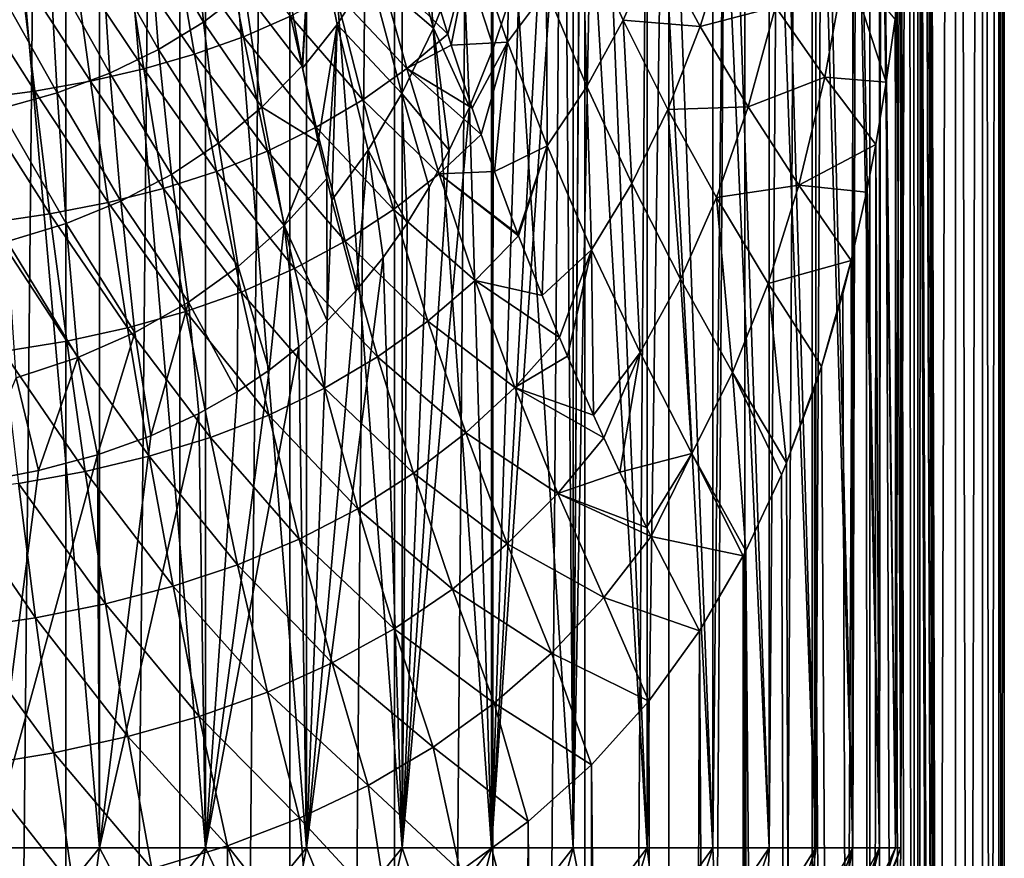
# Model space of a CAD drawing. Header units: metres. Extents: x -24 to 24, y -69 to 184.
# Tile 316 of 656: x 7 to 24, y 69 to 84. Entities that reach past the tile are written whole.
import ezdxf

# ---------------------------------------------------------------- set-up
doc = ezdxf.new("R2010")
doc.units = ezdxf.units.M
for name, color, linetype in [('367', 7, 'CONTINUOUS'), ('369', 7, 'CONTINUOUS'), ('403', 7, 'CONTINUOUS'), ('404', 7, 'CONTINUOUS'), ('454', 7, 'CONTINUOUS'), ('455', 7, 'CONTINUOUS'), ('558', 3, 'CONTINUOUS'), ('567', 3, 'CONTINUOUS'), ('573', 2, 'CONTINUOUS'), ('577', 2, 'CONTINUOUS')]:
    doc.layers.add(name, color=color, linetype=linetype)

msp = doc.modelspace()

# ---------------------------------------------------------------- linework, layer by layer
at = {"layer": '367'}
for points in [[(7.493662, 145.2, -23.063121), (5.396133, -68.3, -23.642002), (5.396133, 145.2, -23.642002)], [(7.493662, -68.3, -23.063121), (5.396133, -68.3, -23.642002), (7.493662, 145.2, -23.063121)], [(9.530857, 145.2, -22.298548), (7.493662, -68.3, -23.063121), (7.493662, 145.2, -23.063121)], [(9.530857, -68.3, -22.298548), (7.493662, -68.3, -23.063121), (9.530857, 145.2, -22.298548)], [(11.491315, 145.2, -21.354442), (9.530857, -68.3, -22.298548), (9.530857, 145.2, -22.298548)], [(11.491315, -68.3, -21.354442), (9.530857, -68.3, -22.298548), (11.491315, 145.2, -21.354442)], [(13.359252, 145.2, -20.238401), (11.491315, -68.3, -21.354442), (11.491315, 145.2, -21.354442)], [(13.359252, -68.3, -20.238401), (11.491315, -68.3, -21.354442), (13.359252, 145.2, -20.238401)], [(15.119628, 145.2, -18.959413), (13.359252, -68.3, -20.238401), (13.359252, 145.2, -20.238401)], [(15.119628, -68.3, -18.959413), (13.359252, -68.3, -20.238401), (15.119628, 145.2, -18.959413)], [(16.758269, 145.2, -17.527775), (15.119628, -68.3, -18.959413), (15.119628, 145.2, -18.959413)], [(16.758269, -68.3, -17.527775), (15.119628, -68.3, -18.959413), (16.758269, 145.2, -17.527775)], [(18.261983, 145.2, -15.955014), (16.758269, -68.3, -17.527775), (16.758269, 145.2, -17.527775)], [(18.261983, -68.3, -15.955014), (16.758269, -68.3, -17.527775), (18.261983, 145.2, -15.955014)], [(19.618662, 145.2, -14.253792), (18.261983, -68.3, -15.955014), (18.261983, 145.2, -15.955014)], [(19.618662, -68.3, -14.253792), (18.261983, -68.3, -15.955014), (19.618662, 145.2, -14.253792)], [(20.817383, 145.2, -12.437807), (19.618662, -68.3, -14.253792), (19.618662, 145.2, -14.253792)], [(20.817383, -68.3, -12.437807), (19.618662, -68.3, -14.253792), (20.817383, 145.2, -12.437807)], [(21.848495, 145.2, -10.521681), (20.817383, -68.3, -12.437807), (20.817383, 145.2, -12.437807)], [(21.848495, -68.3, -10.521681), (20.817383, -68.3, -12.437807), (21.848495, 145.2, -10.521681)], [(22.703696, 145.2, -8.520839), (21.848495, -68.3, -10.521681), (21.848495, 145.2, -10.521681)], [(22.703696, -68.3, -8.520839), (21.848495, -68.3, -10.521681), (22.703696, 145.2, -8.520839)], [(23.376099, 145.2, -6.451394), (22.703696, -68.3, -8.520839), (22.703696, 145.2, -8.520839)], [(23.376099, -68.3, -6.451393), (22.703696, -68.3, -8.520839), (23.376099, 145.2, -6.451394)], [(23.860293, 145.2, -4.330005), (23.376099, -68.3, -6.451393), (23.376099, 145.2, -6.451394)], [(23.860293, -68.3, -4.330005), (23.376099, -68.3, -6.451393), (23.860293, 145.2, -4.330005)], [(24.152377, 145.2, -2.173753), (23.860293, -68.3, -4.330005), (23.860293, 145.2, -4.330005)], [(24.152377, -68.3, -2.173753), (23.860293, -68.3, -4.330005), (24.152377, 145.2, -2.173753)], [(24.25, 145.2), (24.152377, -68.3, -2.173753), (24.152377, 145.2, -2.173753)], [(24.25, -68.3), (24.152377, -68.3, -2.173753), (24.25, 145.2)]]:
    msp.add_3dface(points, dxfattribs=at)
at = {"layer": '369'}
for points in [[(23.376099, -68.3, 6.451394), (23.376099, 145.2, 6.451394), (22.88287, 113.273149, 8.027252)], [(23.376099, 145.2, 6.451394), (23.860293, -68.3, 4.330005), (23.860293, 145.2, 4.330005)], [(23.376099, -68.3, 6.451394), (23.860293, -68.3, 4.330005), (23.376099, 145.2, 6.451394)], [(23.860293, 145.2, 4.330005), (24.152377, -68.3, 2.173753), (24.152377, 145.2, 2.173753)], [(23.860293, -68.3, 4.330005), (24.152377, -68.3, 2.173753), (23.860293, 145.2, 4.330005)], [(24.152377, -68.3, 2.173753), (24.25, -68.3), (24.152377, 145.2, 2.173753)], [(24.25, -68.3), (24.25, 145.2), (24.152377, 145.2, 2.173753)], [(23.376099, -68.3, 6.451394), (22.88287, 113.273149, 8.027252), (22.88287, 106.484945, 8.027252)], [(22.88287, 99.696742, 8.027252), (23.376099, -68.3, 6.451394), (22.88287, 106.484945, 8.027252)], [(22.882864, 96.696752, 8.02727), (23.376099, -68.3, 6.451394), (22.88287, 99.696742, 8.027252)], [(22.88287, 93.696747, 8.027252), (23.376099, -68.3, 6.451394), (22.882864, 96.696752, 8.02727)], [(22.856185, 91.425076, 8.10292), (23.376099, -68.3, 6.451394), (22.88287, 93.696747, 8.027252)], [(22.849166, 91.14943, 8.122692), (23.376099, -68.3, 6.451394), (22.856185, 91.425076, 8.10292)], [(22.77413, 89.19575, 8.330756), (23.376099, -68.3, 6.451394), (22.849166, 91.14943, 8.122692)], [(22.74505, 88.653484, 8.409827), (23.376099, -68.3, 6.451394), (22.77413, 89.19575, 8.330756)], [(22.631783, 86.992527, 8.710045), (22.703696, -68.3, 8.520839), (22.74505, 88.653484, 8.409827)], [(22.703696, -68.3, 8.520839), (23.376099, -68.3, 6.451394), (22.74505, 88.653484, 8.409827)], [(22.565049, 86.211646, 8.881502), (22.703696, -68.3, 8.520839), (22.631783, 86.992527, 8.710045)], [(22.422019, 84.816178, 9.236642), (22.703696, -68.3, 8.520839), (22.565049, 86.211646, 8.881502)], [(22.302488, 83.843914, 9.521635), (22.703696, -68.3, 8.520839), (22.422019, 84.816178, 9.236642)], [(22.141036, 82.718582, 9.891259), (22.703696, -68.3, 8.520839), (22.302488, 83.843914, 9.521635)], [(21.953582, 81.605394, 10.300618), (22.703696, -68.3, 8.520839), (22.141036, 82.718582, 9.891259)], [(21.788843, 80.753692, 10.644662), (21.848495, -68.3, 10.521681), (21.953582, 81.605394, 10.300618)], [(21.848495, -68.3, 10.521681), (22.703696, -68.3, 8.520839), (21.953582, 81.605394, 10.300618)], [(21.515496, 79.533352, 11.186865), (21.848495, -68.3, 10.521681), (21.788843, 80.753692, 10.644662)], [(21.363948, 78.937674, 11.473631), (21.848495, -68.3, 10.521681), (21.515496, 79.533352, 11.186865)], [(20.986016, 77.641033, 12.151117), (21.848495, -68.3, 10.521681), (21.363948, 78.937674, 11.473631)], [(20.861252, 77.261043, 12.364088), (21.848495, -68.3, 10.521681), (20.986016, 77.641033, 12.151117)], [(20.361567, 75.919653, 13.170767), (20.817383, -68.3, 12.437807), (20.861252, 77.261043, 12.364088)], [(20.817383, -68.3, 12.437807), (21.848495, -68.3, 10.521681), (20.861252, 77.261043, 12.364088)], [(20.272249, 75.705287, 13.307834), (20.817383, -68.3, 12.437807), (20.361567, 75.919653, 13.170767)], [(19.63657, 74.349015, 14.229111), (20.817383, -68.3, 12.437807), (20.272249, 75.705287, 13.307834)], [(18.809153, 72.919451, 15.306151), (19.618662, -68.3, 14.253792), (19.589558, 74.258796, 14.293765)], [(19.589558, 74.258796, 14.293765), (19.618662, -68.3, 14.253792), (19.63657, 74.349015, 14.229111)], [(19.618662, -68.3, 14.253792), (20.817383, -68.3, 12.437807), (19.63657, 74.349015, 14.229111)], [(17.899708, 71.664852, 16.360408), (18.261983, -68.3, 15.955014), (18.809153, 72.919451, 15.306151)], [(18.261983, -68.3, 15.955014), (19.618662, -68.3, 14.253792), (18.809153, 72.919451, 15.306151)], [(16.877375, 70.528136, 17.413119), (18.261983, -68.3, 15.955014), (17.899708, 71.664852, 16.360408)], [(15.75032, 69.513851, 18.438815), (16.758269, -68.3, 17.527775), (16.877375, 70.528136, 17.413119)], [(16.758269, -68.3, 17.527775), (18.261983, -68.3, 15.955014), (16.877375, 70.528136, 17.413119)], [(14.535493, 68.627185, 19.410872), (15.119628, -68.3, 18.959413), (15.75032, 69.513851, 18.438815)], [(15.119628, -68.3, 18.959413), (16.758269, -68.3, 17.527775), (15.75032, 69.513851, 18.438815)]]:
    msp.add_3dface(points, dxfattribs=at)
at = {"layer": '403'}
for points in [[(15.378658, 83.433511, 23.300686), (15.438429, 86.074308, 25.258252), (14.750777, 85.257717, 25.56046)], [(16.075165, 84.367415, 22.9055), (15.438429, 86.074308, 25.258252), (15.378658, 83.433511, 23.300686)], [(16.795638, 82.640592, 20.664835), (16.720384, 85.427288, 22.520397), (16.075165, 84.367415, 22.9055)], [(17.44169, 83.829945, 20.177323), (16.720384, 85.427288, 22.520397), (16.795638, 82.640592, 20.664835)], [(17.44169, 83.829945, 20.177323), (18.031157, 85.168778, 19.714223), (16.720384, 85.427288, 22.520397)], [(18.821676, 83.713345, 17.376179), (19.330502, 85.353927, 16.853394), (18.031157, 85.168778, 19.714223)], [(20.166943, 84.065022, 14.525615), (19.330502, 85.353927, 16.853394), (18.821676, 83.713345, 17.376179)], [(14.313457, 83.578828, 24.755358), (14.750777, 85.257717, 25.56046), (14.028135, 84.504361, 25.811195)], [(14.375782, 83.382952, 24.53741), (14.750777, 85.257717, 25.56046), (14.313457, 83.578828, 24.755358)], [(15.378658, 83.433511, 23.300686), (14.750777, 85.257717, 25.56046), (14.375782, 83.382952, 24.53741)], [(18.821676, 83.713345, 17.376179), (18.031157, 85.168778, 19.714223), (17.44169, 83.829945, 20.177323)], [(21.048119, 82.811219, 12.332535), (21.425163, 84.902415, 11.674426), (20.166943, 84.065022, 14.525615)], [(22.141036, 82.718582, 9.891259), (21.425163, 84.902415, 11.674426), (21.048119, 82.811219, 12.332535)], [(22.141036, 82.718582, 9.891259), (22.302488, 83.843914, 9.521635), (21.425163, 84.902415, 11.674426)], [(16.089549, 81.583422, 21.167978), (16.075165, 84.367415, 22.9055), (15.378658, 83.433511, 23.300686)], [(16.795638, 82.640592, 20.664835), (16.075165, 84.367415, 22.9055), (16.089549, 81.583422, 21.167978)], [(19.678451, 82.278365, 15.158408), (20.166943, 84.065022, 14.525615), (18.821676, 83.713345, 17.376179)], [(21.048119, 82.811219, 12.332535), (20.166943, 84.065022, 14.525615), (19.678451, 82.278365, 15.158408)], [(17.596676, 80.913005, 18.551384), (17.44169, 83.829945, 20.177323), (16.795638, 82.640592, 20.664835)], [(18.242127, 82.23519, 17.94752), (17.44169, 83.829945, 20.177323), (17.596676, 80.913005, 18.551384)], [(18.242127, 82.23519, 17.94752), (18.821676, 83.713345, 17.376179), (17.44169, 83.829945, 20.177323)], [(19.678451, 82.278365, 15.158408), (18.821676, 83.713345, 17.376179), (18.242127, 82.23519, 17.94752)], [(14.748685, 82.253656, 23.316441), (15.378658, 83.433511, 23.300686), (14.375782, 83.382952, 24.53741)], [(14.910233, 81.785462, 22.827375), (15.378658, 83.433511, 23.300686), (14.748685, 82.253656, 23.316441)], [(15.144975, 81.125775, 22.154643), (15.378658, 83.433511, 23.300686), (14.910233, 81.785462, 22.827375)], [(16.089549, 81.583422, 21.167978), (15.378658, 83.433511, 23.300686), (15.144975, 81.125775, 22.154643)], [(20.582789, 80.87977, 13.08692), (21.048119, 82.811219, 12.332535), (19.678451, 82.278365, 15.158408)], [(21.953582, 81.605394, 10.300618), (21.048119, 82.811219, 12.332535), (20.582789, 80.87977, 13.08692)], [(21.953582, 81.605394, 10.300618), (22.141036, 82.718582, 9.891259), (21.048119, 82.811219, 12.332535)], [(16.881548, 79.728783, 19.176705), (16.795638, 82.640592, 20.664835), (16.089549, 81.583422, 21.167978)], [(17.596676, 80.913005, 18.551384), (16.795638, 82.640592, 20.664835), (16.881548, 79.728783, 19.176705)], [(18.469418, 79.203856, 16.583484), (18.242127, 82.23519, 17.94752), (17.596676, 80.913005, 18.551384)], [(19.111645, 80.660098, 15.850605), (19.678451, 82.278365, 15.158408), (18.242127, 82.23519, 17.94752)], [(19.111645, 80.660098, 15.850605), (18.242127, 82.23519, 17.94752), (18.469418, 79.203856, 16.583484)], [(20.582789, 80.87977, 13.08692), (19.678451, 82.278365, 15.158408), (19.111645, 80.660098, 15.850605)], [(15.562178, 80.008252, 21.057332), (16.089549, 81.583422, 21.167978), (15.144975, 81.125775, 22.154643)], [(15.574641, 79.975869, 21.026311), (16.089549, 81.583422, 21.167978), (15.562178, 80.008252, 21.057332)], [(15.997889, 78.907509, 20.026985), (16.089549, 81.583422, 21.167978), (15.574641, 79.975869, 21.026311)], [(16.881548, 79.728783, 19.176705), (16.089549, 81.583422, 21.167978), (15.997889, 78.907509, 20.026985)], [(21.788843, 80.753692, 10.644662), (21.953582, 81.605394, 10.300618), (20.582789, 80.87977, 13.08692)], [(17.747208, 77.890794, 17.343656), (17.596676, 80.913005, 18.551384), (16.881548, 79.728783, 19.176705)], [(18.469418, 79.203856, 16.583484), (17.596676, 80.913005, 18.551384), (17.747208, 77.890794, 17.343656)], [(20.032339, 79.122481, 13.911023), (20.582789, 80.87977, 13.08692), (19.111645, 80.660098, 15.850605)], [(21.515496, 79.533352, 11.186865), (20.582789, 80.87977, 13.08692), (20.032339, 79.122481, 13.911023)], [(21.515496, 79.533352, 11.186865), (21.788843, 80.753692, 10.644662), (20.582789, 80.87977, 13.08692)], [(19.397225, 77.532747, 14.783482), (19.111645, 80.660098, 15.850605), (18.469418, 79.203856, 16.583484)], [(20.032339, 79.122481, 13.911023), (19.111645, 80.660098, 15.850605), (19.397225, 77.532747, 14.783482)], [(16.307026, 78.162556, 19.357618), (16.881548, 79.728783, 19.176705), (15.997889, 78.907509, 20.026985)], [(16.449496, 77.828322, 19.064606), (16.881548, 79.728783, 19.176705), (16.307026, 78.162556, 19.357618)], [(16.91357, 76.775362, 18.171303), (16.881548, 79.728783, 19.176705), (16.449496, 77.828322, 19.064606)], [(17.747208, 77.890794, 17.343656), (16.881548, 79.728783, 19.176705), (16.91357, 76.775362, 18.171303)], [(20.986016, 77.641033, 12.151117), (21.515496, 79.533352, 11.186865), (20.032339, 79.122481, 13.911023)], [(20.986016, 77.641033, 12.151117), (21.363948, 78.937674, 11.473631), (21.515496, 79.533352, 11.186865)], [(18.671508, 76.090731, 15.688697), (18.469418, 79.203856, 16.583484), (17.747208, 77.890794, 17.343656)], [(19.397225, 77.532747, 14.783482), (18.469418, 79.203856, 16.583484), (18.671508, 76.090731, 15.688697)], [(20.361567, 75.919653, 13.170767), (20.032339, 79.122481, 13.911023), (19.397225, 77.532747, 14.783482)], [(20.361567, 75.919653, 13.170767), (20.986016, 77.641033, 12.151117), (20.032339, 79.122481, 13.911023)], [(17.099469, 76.367589, 17.83765), (17.747208, 77.890794, 17.343656), (16.91357, 76.775362, 18.171303)], [(17.386169, 75.752898, 17.347907), (17.747208, 77.890794, 17.343656), (17.099469, 76.367589, 17.83765)], [(18.671508, 76.090731, 15.688697), (17.747208, 77.890794, 17.343656), (17.386169, 75.752898, 17.347907)], [(20.361567, 75.919653, 13.170767), (20.861252, 77.261043, 12.364088), (20.986016, 77.641033, 12.151117)], [(19.63657, 74.349015, 14.229111), (19.397225, 77.532747, 14.783482), (18.671508, 76.090731, 15.688697)], [(20.272249, 75.705287, 13.307834), (20.361567, 75.919653, 13.170767), (19.397225, 77.532747, 14.783482)], [(19.63657, 74.349015, 14.229111), (20.272249, 75.705287, 13.307834), (19.397225, 77.532747, 14.783482)], [(17.862803, 74.765754, 16.595461), (18.671508, 76.090731, 15.688697), (17.386169, 75.752898, 17.347907)], [(17.941926, 74.605794, 16.477573), (18.671508, 76.090731, 15.688697), (17.862803, 74.765754, 16.595461)], [(19.589558, 74.258796, 14.293765), (18.671508, 76.090731, 15.688697), (17.941926, 74.605794, 16.477573)], [(19.589558, 74.258796, 14.293765), (19.63657, 74.349015, 14.229111), (18.671508, 76.090731, 15.688697)], [(18.809153, 72.919451, 15.306151), (19.589558, 74.258796, 14.293765), (17.941926, 74.605794, 16.477573)]]:
    msp.add_3dface(points, dxfattribs=at)
at = {"layer": '404'}
for points in [[(10.285172, 85.492199, 29.695069), (9.441836, 85.224453, 29.871903), (10.664612, 83.531809, 27.803242)], [(11.503205, 83.898757, 27.556849), (10.285172, 85.492199, 29.695069), (10.664612, 83.531809, 27.803242)], [(9.441836, 85.224453, 29.871903), (8.564211, 84.999036, 30.039695), (9.79207, 83.2195, 28.038132)], [(10.664612, 83.531809, 27.803242), (9.441836, 85.224453, 29.871903), (9.79207, 83.2195, 28.038132)], [(8.564211, 84.999036, 30.039695), (7.647674, 84.811107, 30.19902), (8.882688, 82.957465, 28.260341)], [(9.79207, 83.2195, 28.038132), (8.564211, 84.999036, 30.039695), (8.882688, 82.957465, 28.260341)], [(7.647674, 84.811107, 30.19902), (6.688907, 84.656405, 30.350041), (7.931919, 82.740243, 28.470109)], [(8.882688, 82.957465, 28.260341), (7.647674, 84.811107, 30.19902), (7.931919, 82.740243, 28.470109)], [(13.068845, 84.801153, 27.047957), (12.306399, 84.322111, 27.30304), (13.579989, 82.962209, 25.082924)], [(14.313457, 83.578828, 24.755358), (13.068845, 84.801153, 27.047957), (13.579989, 82.962209, 25.082924)], [(14.313457, 83.578828, 24.755358), (14.028135, 84.504361, 25.811195), (13.068845, 84.801153, 27.047957)], [(6.688907, 84.656405, 30.350041), (5.687468, 84.532245, 30.491377), (6.936643, 82.562988, 28.667287)], [(7.931919, 82.740243, 28.470109), (6.688907, 84.656405, 30.350041), (6.936643, 82.562988, 28.667287)], [(6.936643, 82.562988, 28.667287), (5.687468, 84.532245, 30.491377), (5.896872, 82.422629, 28.850068)], [(12.306399, 84.322111, 27.30304), (11.503205, 83.898757, 27.556849), (12.794538, 82.407313, 25.414016)], [(13.579989, 82.962209, 25.082924), (12.306399, 84.322111, 27.30304), (12.794538, 82.407313, 25.414016)], [(11.503205, 83.898757, 27.556849), (10.664612, 83.531809, 27.803242), (11.963483, 81.916384, 25.74252)], [(12.794538, 82.407313, 25.414016), (11.503205, 83.898757, 27.556849), (11.963483, 81.916384, 25.74252)], [(10.664612, 83.531809, 27.803242), (9.79207, 83.2195, 28.038132), (11.093059, 81.490543, 26.060772)], [(11.963483, 81.916384, 25.74252), (10.664612, 83.531809, 27.803242), (11.093059, 81.490543, 26.060772)], [(14.375782, 83.382952, 24.53741), (14.313457, 83.578828, 24.755358), (13.579989, 82.962209, 25.082924)], [(14.748685, 82.253656, 23.316441), (14.375782, 83.382952, 24.53741), (13.579989, 82.962209, 25.082924)], [(9.79207, 83.2195, 28.038132), (8.882688, 82.957465, 28.260341), (10.185394, 81.128049, 26.363471)], [(11.093059, 81.490543, 26.060772), (9.79207, 83.2195, 28.038132), (10.185394, 81.128049, 26.363471)], [(8.882688, 82.957465, 28.260341), (7.931919, 82.740243, 28.470109), (9.238009, 80.82415, 26.648663)], [(10.185394, 81.128049, 26.363471), (8.882688, 82.957465, 28.260341), (9.238009, 80.82415, 26.648663)], [(13.579989, 82.962209, 25.082924), (12.794538, 82.407313, 25.414016), (14.156274, 81.080907, 23.243857)], [(14.910233, 81.785462, 22.827375), (13.579989, 82.962209, 25.082924), (14.156274, 81.080907, 23.243857)], [(14.910233, 81.785462, 22.827375), (14.748685, 82.253656, 23.316441), (13.579989, 82.962209, 25.082924)], [(7.931919, 82.740243, 28.470109), (6.936643, 82.562988, 28.667287), (8.246678, 80.572791, 26.916088)], [(9.238009, 80.82415, 26.648663), (7.931919, 82.740243, 28.470109), (8.246678, 80.572791, 26.916088)], [(6.936643, 82.562988, 28.667287), (5.896872, 82.422629, 28.850068), (7.208711, 80.368553, 27.165161)], [(8.246678, 80.572791, 26.916088), (6.936643, 82.562988, 28.667287), (7.208711, 80.368553, 27.165161)], [(7.208711, 80.368553, 27.165161), (5.896872, 82.422629, 28.850068), (6.124762, 80.207977, 27.393564)], [(12.794538, 82.407313, 25.414016), (11.963483, 81.916384, 25.74252), (13.344381, 80.444654, 23.662616)], [(14.156274, 81.080907, 23.243857), (12.794538, 82.407313, 25.414016), (13.344381, 80.444654, 23.662616)], [(11.963483, 81.916384, 25.74252), (11.093059, 81.490543, 26.060772), (12.481252, 79.880685, 24.077075)], [(13.344381, 80.444654, 23.662616), (11.963483, 81.916384, 25.74252), (12.481252, 79.880685, 24.077075)], [(15.144975, 81.125775, 22.154643), (14.910233, 81.785462, 22.827375), (14.156274, 81.080907, 23.243857)], [(11.093059, 81.490543, 26.060772), (10.185394, 81.128049, 26.363471), (11.573986, 79.390563, 24.477738)], [(12.481252, 79.880685, 24.077075), (11.093059, 81.490543, 26.060772), (11.573986, 79.390563, 24.477738)], [(10.185394, 81.128049, 26.363471), (9.238009, 80.82415, 26.648663), (10.625481, 78.972615, 24.857806)], [(11.573986, 79.390563, 24.477738), (10.185394, 81.128049, 26.363471), (10.625481, 78.972615, 24.857806)], [(14.156274, 81.080907, 23.243857), (13.344381, 80.444654, 23.662616), (14.799111, 79.176716, 21.540611)], [(15.562178, 80.008252, 21.057332), (15.144975, 81.125775, 22.154643), (14.156274, 81.080907, 23.243857)], [(15.574641, 79.975869, 21.026311), (14.156274, 81.080907, 23.243857), (14.799111, 79.176716, 21.540611)], [(15.574641, 79.975869, 21.026311), (15.562178, 80.008252, 21.057332), (14.156274, 81.080907, 23.243857)], [(9.238009, 80.82415, 26.648663), (8.246678, 80.572791, 26.916088), (9.633878, 78.621738, 25.214331)], [(10.625481, 78.972615, 24.857806), (9.238009, 80.82415, 26.648663), (9.633878, 78.621738, 25.214331)], [(8.246678, 80.572791, 26.916088), (7.208711, 80.368553, 27.165161), (8.595538, 78.331307, 25.546386)], [(9.633878, 78.621738, 25.214331), (8.246678, 80.572791, 26.916088), (8.595538, 78.331307, 25.546386)], [(7.208711, 80.368553, 27.165161), (6.124762, 80.207977, 27.393564), (7.508458, 78.095338, 25.852835)], [(8.595538, 78.331307, 25.546386), (7.208711, 80.368553, 27.165161), (7.508458, 78.095338, 25.852835)], [(13.344381, 80.444654, 23.662616), (12.481252, 79.880685, 24.077075), (13.958044, 78.454685, 22.0583)], [(14.799111, 79.176716, 21.540611), (13.344381, 80.444654, 23.662616), (13.958044, 78.454685, 22.0583)], [(7.508458, 78.095338, 25.852835), (6.124762, 80.207977, 27.393564), (6.374134, 77.909969, 26.130775)], [(12.481252, 79.880685, 24.077075), (11.573986, 79.390563, 24.477738), (13.059202, 77.813112, 22.569596)], [(13.958044, 78.454685, 22.0583), (12.481252, 79.880685, 24.077075), (13.059202, 77.813112, 22.569596)], [(15.997889, 78.907509, 20.026985), (15.574641, 79.975869, 21.026311), (14.799111, 79.176716, 21.540611)], [(11.573986, 79.390563, 24.477738), (10.625481, 78.972615, 24.857806), (12.110496, 77.254026, 23.062852)], [(13.059202, 77.813112, 22.569596), (11.573986, 79.390563, 24.477738), (12.110496, 77.254026, 23.062852)], [(14.799111, 79.176716, 21.540611), (13.958044, 78.454685, 22.0583), (15.507735, 77.268769, 19.983129)], [(16.307026, 78.162556, 19.357618), (14.799111, 79.176716, 21.540611), (15.507735, 77.268769, 19.983129)], [(16.307026, 78.162556, 19.357618), (15.997889, 78.907509, 20.026985), (14.799111, 79.176716, 21.540611)], [(10.625481, 78.972615, 24.857806), (9.633878, 78.621738, 25.214331), (11.115674, 76.775844, 23.529489)], [(12.110496, 77.254026, 23.062852), (10.625481, 78.972615, 24.857806), (11.115674, 76.775844, 23.529489)], [(9.633878, 78.621738, 25.214331), (8.595538, 78.331307, 25.546386), (10.073717, 76.373145, 23.965346)], [(11.115674, 76.775844, 23.529489), (9.633878, 78.621738, 25.214331), (10.073717, 76.373145, 23.965346)], [(13.958044, 78.454685, 22.0583), (13.059202, 77.813112, 22.569596), (14.635593, 76.457635, 20.610209)], [(15.507735, 77.268769, 19.983129), (13.958044, 78.454685, 22.0583), (14.635593, 76.457635, 20.610209)], [(8.595538, 78.331307, 25.546386), (7.508458, 78.095338, 25.852835), (8.981858, 76.03875, 24.36867)], [(10.073717, 76.373145, 23.965346), (8.595538, 78.331307, 25.546386), (8.981858, 76.03875, 24.36867)], [(7.508458, 78.095338, 25.852835), (6.374134, 77.909969, 26.130775), (7.839054, 75.766107, 24.737674)], [(8.981858, 76.03875, 24.36867), (7.508458, 78.095338, 25.852835), (7.839054, 75.766107, 24.737674)], [(16.449496, 77.828322, 19.064606), (16.307026, 78.162556, 19.357618), (15.507735, 77.268769, 19.983129)], [(7.839054, 75.766107, 24.737674), (6.374134, 77.909969, 26.130775), (6.647852, 75.550929, 25.068814)], [(13.059202, 77.813112, 22.569596), (12.110496, 77.254026, 23.062852), (13.698124, 75.734828, 21.228447)], [(14.635593, 76.457635, 20.610209), (13.059202, 77.813112, 22.569596), (13.698124, 75.734828, 21.228447)], [(16.91357, 76.775362, 18.171303), (16.449496, 77.828322, 19.064606), (15.507735, 77.268769, 19.983129)], [(12.110496, 77.254026, 23.062852), (11.115674, 76.775844, 23.529489), (12.70397, 75.102841, 21.823742)], [(13.698124, 75.734828, 21.228447), (12.110496, 77.254026, 23.062852), (12.70397, 75.102841, 21.823742)], [(15.507735, 77.268769, 19.983129), (14.635593, 76.457635, 20.610209), (16.277017, 75.375945, 18.582144)], [(17.099469, 76.367589, 17.83765), (15.507735, 77.268769, 19.983129), (16.277017, 75.375945, 18.582144)], [(17.099469, 76.367589, 17.83765), (16.91357, 76.775362, 18.171303), (15.507735, 77.268769, 19.983129)], [(11.115674, 76.775844, 23.529489), (10.073717, 76.373145, 23.965346), (11.65779, 74.5602, 22.38546)], [(12.70397, 75.102841, 21.823742), (11.115674, 76.775844, 23.529489), (11.65779, 74.5602, 22.38546)], [(10.073717, 76.373145, 23.965346), (8.981858, 76.03875, 24.36867), (10.559623, 74.10118, 22.908018)], [(11.65779, 74.5602, 22.38546), (10.073717, 76.373145, 23.965346), (10.559623, 74.10118, 22.908018)], [(14.635593, 76.457635, 20.610209), (13.698124, 75.734828, 21.228447), (15.373028, 74.473367, 19.327605)], [(16.277017, 75.375945, 18.582144), (14.635593, 76.457635, 20.610209), (15.373028, 74.473367, 19.327605)], [(17.386169, 75.752898, 17.347907), (17.099469, 76.367589, 17.83765), (16.277017, 75.375945, 18.582144)], [(8.981858, 76.03875, 24.36867), (7.839054, 75.766107, 24.737674), (9.407875, 73.71806, 23.388707)], [(10.559623, 74.10118, 22.908018), (8.981858, 76.03875, 24.36867), (9.407875, 73.71806, 23.388707)], [(7.839054, 75.766107, 24.737674), (6.647852, 75.550929, 25.068814), (8.20275, 73.403713, 23.825008)], [(9.407875, 73.71806, 23.388707), (7.839054, 75.766107, 24.737674), (8.20275, 73.403713, 23.825008)], [(13.698124, 75.734828, 21.228447), (12.70397, 75.102841, 21.823742), (14.395083, 73.666534, 20.061462)], [(15.373028, 74.473367, 19.327605), (13.698124, 75.734828, 21.228447), (14.395083, 73.666534, 20.061462)], [(17.862803, 74.765754, 16.595461), (17.386169, 75.752898, 17.347907), (16.277017, 75.375945, 18.582144)], [(6.647852, 75.550929, 25.068814), (5.412181, 75.390926, 25.356919), (6.948061, 73.153385, 24.212709)], [(8.20275, 73.403713, 23.825008), (6.647852, 75.550929, 25.068814), (6.948061, 73.153385, 24.212709)], [(6.948061, 73.153385, 24.212709), (5.412181, 75.390926, 25.356919), (5.648923, 72.964438, 24.546053)], [(17.097123, 73.516656, 17.34896), (16.277017, 75.375945, 18.582144), (15.373028, 74.473367, 19.327605)], [(17.097123, 73.516656, 17.34896), (17.941926, 74.605794, 16.477573), (16.277017, 75.375945, 18.582144)], [(17.941926, 74.605794, 16.477573), (17.862803, 74.765754, 16.595461), (16.277017, 75.375945, 18.582144)], [(12.70397, 75.102841, 21.823742), (11.65779, 74.5602, 22.38546), (13.35243, 72.958393, 20.766888)], [(14.395083, 73.666534, 20.061462), (12.70397, 75.102841, 21.823742), (13.35243, 72.958393, 20.766888)], [(11.65779, 74.5602, 22.38546), (10.559623, 74.10118, 22.908018), (12.250676, 72.347578, 21.43095)], [(13.35243, 72.958393, 20.766888), (11.65779, 74.5602, 22.38546), (12.250676, 72.347578, 21.43095)], [(18.809153, 72.919451, 15.306151), (17.941926, 74.605794, 16.477573), (17.097123, 73.516656, 17.34896)], [(16.161936, 72.52109, 18.219673), (15.373028, 74.473367, 19.327605), (14.395083, 73.666534, 20.061462)], [(16.161936, 72.52109, 18.219673), (17.097123, 73.516656, 17.34896), (15.373028, 74.473367, 19.327605)], [(10.559623, 74.10118, 22.908018), (9.407875, 73.71806, 23.388707), (11.091132, 71.828071, 22.04648)], [(12.250676, 72.347578, 21.43095), (10.559623, 74.10118, 22.908018), (11.091132, 71.828071, 22.04648)], [(9.407875, 73.71806, 23.388707), (8.20275, 73.403713, 23.825008), (9.873679, 71.39162, 22.609713)], [(11.091132, 71.828071, 22.04648), (9.407875, 73.71806, 23.388707), (9.873679, 71.39162, 22.609713)], [(15.143069, 71.628118, 19.075761), (14.395083, 73.666534, 20.061462), (13.35243, 72.958393, 20.766888)], [(15.143069, 71.628118, 19.075761), (16.161936, 72.52109, 18.219673), (14.395083, 73.666534, 20.061462)], [(16.161936, 72.52109, 18.219673), (17.899708, 71.664852, 16.360408), (17.097123, 73.516656, 17.34896)], [(17.899708, 71.664852, 16.360408), (18.809153, 72.919451, 15.306151), (17.097123, 73.516656, 17.34896)], [(8.20275, 73.403713, 23.825008), (6.948061, 73.153385, 24.212709), (8.600055, 71.030502, 23.11736)], [(9.873679, 71.39162, 22.609713), (8.20275, 73.403713, 23.825008), (8.600055, 71.030502, 23.11736)], [(6.948061, 73.153385, 24.212709), (5.648923, 72.964438, 24.546053), (7.275544, 70.739454, 23.564557)], [(8.600055, 71.030502, 23.11736), (6.948061, 73.153385, 24.212709), (7.275544, 70.739454, 23.564557)], [(7.275544, 70.739454, 23.564557), (5.648923, 72.964438, 24.546053), (5.906616, 70.51542, 23.945035)], [(14.050206, 70.841118, 19.897457), (13.35243, 72.958393, 20.766888), (12.250676, 72.347578, 21.43095)], [(14.050206, 70.841118, 19.897457), (15.143069, 71.628118, 19.075761), (13.35243, 72.958393, 20.766888)], [(15.143069, 71.628118, 19.075761), (16.877375, 70.528136, 17.413119), (16.161936, 72.52109, 18.219673)], [(16.877375, 70.528136, 17.413119), (17.899708, 71.664852, 16.360408), (16.161936, 72.52109, 18.219673)], [(12.889901, 70.158829, 20.669341), (12.250676, 72.347578, 21.43095), (11.091132, 71.828071, 22.04648)], [(12.889901, 70.158829, 20.669341), (14.050206, 70.841118, 19.897457), (12.250676, 72.347578, 21.43095)], [(11.664936, 69.574951, 21.382546), (11.091132, 71.828071, 22.04648), (9.873679, 71.39162, 22.609713)], [(11.664936, 69.574951, 21.382546), (12.889901, 70.158829, 20.669341), (11.091132, 71.828071, 22.04648)], [(14.050206, 70.841118, 19.897457), (15.75032, 69.513851, 18.438815), (15.143069, 71.628118, 19.075761)], [(15.75032, 69.513851, 18.438815), (16.877375, 70.528136, 17.413119), (15.143069, 71.628118, 19.075761)], [(10.376952, 69.080702, 22.032212), (9.873679, 71.39162, 22.609713), (8.600055, 71.030502, 23.11736)], [(10.376952, 69.080702, 22.032212), (11.664936, 69.574951, 21.382546), (9.873679, 71.39162, 22.609713)], [(9.029497, 68.667751, 22.614305), (8.600055, 71.030502, 23.11736), (7.275544, 70.739454, 23.564557)], [(9.029497, 68.667751, 22.614305), (10.376952, 69.080702, 22.032212), (8.600055, 71.030502, 23.11736)], [(7.629526, 68.33027, 23.123384), (7.275544, 70.739454, 23.564557), (5.906616, 70.51542, 23.945035)], [(7.629526, 68.33027, 23.123384), (9.029497, 68.667751, 22.614305), (7.275544, 70.739454, 23.564557)], [(12.889901, 70.158829, 20.669341), (14.535493, 68.627185, 19.410872), (14.050206, 70.841118, 19.897457)], [(14.535493, 68.627185, 19.410872), (15.75032, 69.513851, 18.438815), (14.050206, 70.841118, 19.897457)], [(6.185003, 68.064712, 23.552791), (7.629526, 68.33027, 23.123384), (5.906616, 70.51542, 23.945035)], [(11.664936, 69.574951, 21.382546), (13.242505, 67.863377, 20.314984), (12.889901, 70.158829, 20.669341)], [(13.242505, 67.863377, 20.314984), (14.535493, 68.627185, 19.410872), (12.889901, 70.158829, 20.669341)], [(10.376952, 69.080702, 22.032212), (11.855914, 67.204117, 21.154191), (11.664936, 69.574951, 21.382546)], [(11.855914, 67.204117, 21.154191), (13.242505, 67.863377, 20.314984), (11.664936, 69.574951, 21.382546)], [(9.029497, 68.667751, 22.614305), (10.360173, 66.636793, 21.92554), (10.376952, 69.080702, 22.032212)], [(10.360173, 66.636793, 21.92554), (11.121725, 66.909234, 21.54924), (10.376952, 69.080702, 22.032212)], [(11.121725, 66.909234, 21.54924), (11.855914, 67.204117, 21.154191), (10.376952, 69.080702, 22.032212)]]:
    msp.add_3dface(points, dxfattribs=at)
at = {"layer": '454'}
for points in [[(11.890116, 85.954389, 23.713129), (11.71132, 83.013865, 21.744502), (11.48387, 84.270622, 22.872064)], [(11.719783, 82.970708, 21.706687), (11.71132, 83.013865, 21.744502), (11.890116, 85.954389, 23.713129)], [(12.335872, 83.753825, 21.483603), (11.719783, 82.970708, 21.706687), (11.890116, 85.954389, 23.713129)], [(12.917687, 84.664734, 21.264273), (12.335872, 83.753825, 21.483603), (11.890116, 85.954389, 23.713129)], [(13.474394, 85.724955, 21.04375), (14.059714, 83.68474, 18.73202), (12.917687, 84.664734, 21.264273)], [(14.585895, 85.011717, 18.412402), (14.059714, 83.68474, 18.73202), (13.474394, 85.724955, 21.04375)], [(14.585895, 85.011717, 18.412402), (14.70223, 82.277298, 16.899835), (14.059714, 83.68474, 18.73202)], [(15.595401, 84.727776, 16.079287), (15.13148, 83.337821, 16.516607), (14.585895, 85.011717, 18.412402)], [(15.13148, 83.337821, 16.516607), (14.70223, 82.277298, 16.899835), (14.585895, 85.011717, 18.412402)], [(12.917687, 84.664734, 21.264273), (13.492634, 82.520185, 19.062196), (12.335872, 83.753825, 21.483603)], [(14.059714, 83.68474, 18.73202), (13.492634, 82.520185, 19.062196), (12.917687, 84.664734, 21.264273)], [(11.719783, 82.970708, 21.706687), (12.335872, 83.753825, 21.483603), (11.997871, 81.655526, 20.58215)], [(12.335872, 83.753825, 21.483603), (12.150192, 81.002355, 20.043261), (11.997871, 81.655526, 20.58215)], [(12.244701, 80.615753, 19.73029), (12.150192, 81.002355, 20.043261), (12.335872, 83.753825, 21.483603)], [(12.890605, 81.504003, 19.393931), (12.244701, 80.615753, 19.73029), (12.335872, 83.753825, 21.483603)], [(13.492634, 82.520185, 19.062196), (12.890605, 81.504003, 19.393931), (12.335872, 83.753825, 21.483603)], [(14.059714, 83.68474, 18.73202), (14.337007, 81.504798, 17.210759), (13.492634, 82.520185, 19.062196)], [(14.70223, 82.277298, 16.899835), (14.337007, 81.504798, 17.210759), (14.059714, 83.68474, 18.73202)], [(13.492634, 82.520185, 19.062196), (13.587174, 80.201031, 17.80867), (12.890605, 81.504003, 19.393931)], [(14.337007, 81.504798, 17.210759), (13.980711, 80.843498, 17.501421), (13.492634, 82.520185, 19.062196)], [(13.980711, 80.843498, 17.501421), (13.587174, 80.201031, 17.80867), (13.492634, 82.520185, 19.062196)], [(12.890605, 81.504003, 19.393931), (12.671394, 78.996237, 18.471486), (12.244701, 80.615753, 19.73029)], [(13.156628, 79.588971, 18.129069), (12.671394, 78.996237, 18.471486), (12.890605, 81.504003, 19.393931)], [(13.587174, 80.201031, 17.80867), (13.156628, 79.588971, 18.129069), (12.890605, 81.504003, 19.393931)]]:
    msp.add_3dface(points, dxfattribs=at)
at = {"layer": '455'}
for points in [[(9.753704, 85.899511, 25.679011), (9.94961, 83.795102, 23.899962), (8.980206, 85.468678, 25.807391)], [(10.684403, 84.358958, 23.720541), (9.94961, 83.795102, 23.899962), (9.753704, 85.899511, 25.679011)], [(8.980206, 85.468678, 25.807391), (9.149636, 83.303789, 24.088725), (8.1343, 85.096664, 25.946647)], [(9.94961, 83.795102, 23.899962), (9.149636, 83.303789, 24.088725), (8.980206, 85.468678, 25.807391)], [(8.1343, 85.096664, 25.946647), (8.279089, 82.881641, 24.284018), (7.213772, 84.783864, 26.091422)], [(9.149636, 83.303789, 24.088725), (8.279089, 82.881641, 24.284018), (8.1343, 85.096664, 25.946647)], [(7.213772, 84.783864, 26.091422), (7.33586, 82.528595, 24.479967), (6.213109, 84.527998, 26.238276)], [(8.279089, 82.881641, 24.284018), (7.33586, 82.528595, 24.479967), (7.213772, 84.783864, 26.091422)], [(7.33586, 82.528595, 24.479967), (6.313882, 82.241779, 24.672811), (6.213109, 84.527998, 26.238276)], [(10.684403, 84.358958, 23.720541), (10.993179, 82.275655, 21.997157), (9.94961, 83.795102, 23.899962)], [(11.71132, 83.013865, 21.744502), (10.993179, 82.275655, 21.997157), (10.684403, 84.358958, 23.720541)], [(11.48387, 84.270622, 22.872064), (11.71132, 83.013865, 21.744502), (10.684403, 84.358958, 23.720541)], [(9.94961, 83.795102, 23.899962), (10.219354, 81.630629, 22.257544), (9.149636, 83.303789, 24.088725)], [(10.993179, 82.275655, 21.997157), (10.219354, 81.630629, 22.257544), (9.94961, 83.795102, 23.899962)], [(9.149636, 83.303789, 24.088725), (9.380872, 81.071101, 22.521209), (8.279089, 82.881641, 24.284018)], [(10.219354, 81.630629, 22.257544), (9.380872, 81.071101, 22.521209), (9.149636, 83.303789, 24.088725)], [(11.71132, 83.013865, 21.744502), (11.997871, 81.655526, 20.58215), (10.993179, 82.275655, 21.997157)], [(11.719783, 82.970708, 21.706687), (11.997871, 81.655526, 20.58215), (11.71132, 83.013865, 21.744502)], [(8.279089, 82.881641, 24.284018), (8.473469, 80.59266, 22.784709), (7.33586, 82.528595, 24.479967)], [(9.380872, 81.071101, 22.521209), (8.473469, 80.59266, 22.784709), (8.279089, 82.881641, 24.284018)], [(7.33586, 82.528595, 24.479967), (7.495883, 80.19451, 23.041373), (6.313882, 82.241779, 24.672811)], [(8.473469, 80.59266, 22.784709), (7.495883, 80.19451, 23.041373), (7.33586, 82.528595, 24.479967)], [(7.495883, 80.19451, 23.041373), (6.442133, 79.8728, 23.287056), (6.313882, 82.241779, 24.672811)], [(10.993179, 82.275655, 21.997157), (11.390743, 80.161443, 20.398249), (10.219354, 81.630629, 22.257544)], [(11.997871, 81.655526, 20.58215), (11.390743, 80.161443, 20.398249), (10.993179, 82.275655, 21.997157)], [(10.219354, 81.630629, 22.257544), (10.569694, 79.426514, 20.755546), (9.380872, 81.071101, 22.521209)], [(11.390743, 80.161443, 20.398249), (10.569694, 79.426514, 20.755546), (10.219354, 81.630629, 22.257544)], [(11.997871, 81.655526, 20.58215), (12.150192, 81.002355, 20.043261), (11.390743, 80.161443, 20.398249)], [(9.380872, 81.071101, 22.521209), (9.682607, 78.791283, 21.108573), (8.473469, 80.59266, 22.784709)], [(10.569694, 79.426514, 20.755546), (9.682607, 78.791283, 21.108573), (9.380872, 81.071101, 22.521209)], [(11.390743, 80.161443, 20.398249), (12.150192, 81.002355, 20.043261), (12.157951, 78.456054, 18.813405)], [(12.150192, 81.002355, 20.043261), (12.244701, 80.615753, 19.73029), (12.157951, 78.456054, 18.813405)], [(8.473469, 80.59266, 22.784709), (8.727131, 78.250329, 21.452602), (7.495883, 80.19451, 23.041373)], [(9.682607, 78.791283, 21.108573), (8.727131, 78.250329, 21.452602), (8.473469, 80.59266, 22.784709)], [(12.244701, 80.615753, 19.73029), (12.671394, 78.996237, 18.471486), (12.157951, 78.456054, 18.813405)], [(7.495883, 80.19451, 23.041373), (7.703636, 77.801929, 21.77975), (6.442133, 79.8728, 23.287056)], [(8.727131, 78.250329, 21.452602), (7.703636, 77.801929, 21.77975), (7.495883, 80.19451, 23.041373)], [(10.569694, 79.426514, 20.755546), (11.390743, 80.161443, 20.398249), (11.121759, 77.573816, 19.443931)], [(11.121759, 77.573816, 19.443931), (11.390743, 80.161443, 20.398249), (11.650436, 77.992167, 19.131841)], [(11.650436, 77.992167, 19.131841), (11.390743, 80.161443, 20.398249), (12.157951, 78.456054, 18.813405)], [(7.703636, 77.801929, 21.77975), (6.607004, 77.4409, 22.085334), (6.442133, 79.8728, 23.287056)], [(9.682607, 78.791283, 21.108573), (10.569694, 79.426514, 20.755546), (10.553106, 77.189085, 19.758339)], [(10.553106, 77.189085, 19.758339), (10.569694, 79.426514, 20.755546), (11.121759, 77.573816, 19.443931)], [(8.727131, 78.250329, 21.452602), (9.682607, 78.791283, 21.108573), (9.008019, 76.402644, 20.508915)], [(9.008019, 76.402644, 20.508915), (9.682607, 78.791283, 21.108573), (9.869811, 76.800036, 20.108377)], [(9.869811, 76.800036, 20.108377), (9.682607, 78.791283, 21.108573), (10.553106, 77.189085, 19.758339)], [(7.703636, 77.801929, 21.77975), (8.727131, 78.250329, 21.452602), (8.060088, 76.06479, 20.899641)], [(8.060088, 76.06479, 20.899641), (8.727131, 78.250329, 21.452602), (9.008019, 76.402644, 20.508915)], [(6.607004, 77.4409, 22.085334), (7.703636, 77.801929, 21.77975), (7.004395, 75.783259, 21.276711)], [(7.004395, 75.783259, 21.276711), (7.703636, 77.801929, 21.77975), (8.060088, 76.06479, 20.899641)], [(5.810933, 75.553179, 21.633147), (6.607004, 77.4409, 22.085334), (7.004395, 75.783259, 21.276711)]]:
    msp.add_3dface(points, dxfattribs=at)
at = {"layer": '558'}
for points in [[(8.091704, 69.047477, -20.88742), (6.130033, 91.452523, -21.544899), (6.130033, 69.047477, -21.544899)], [(8.091704, 91.452523, -20.88742), (6.130033, 91.452523, -21.544899), (8.091704, 69.047477, -20.88742)], [(9.984446, 69.047477, -20.051704), (8.091704, 91.452523, -20.88742), (8.091704, 69.047477, -20.88742)], [(9.984446, 91.452523, -20.051704), (8.091704, 91.452523, -20.88742), (9.984446, 69.047477, -20.051704)], [(11.792094, 69.047477, -19.044855), (9.984446, 91.452523, -20.051704), (9.984446, 69.047477, -20.051704)], [(11.792094, 91.452523, -19.044855), (9.984446, 91.452523, -20.051704), (11.792094, 69.047477, -19.044855)], [(13.499098, 69.047477, -17.875524), (11.792094, 91.452523, -19.044855), (11.792094, 69.047477, -19.044855)], [(13.499098, 91.452523, -17.875524), (11.792094, 91.452523, -19.044855), (13.499098, 69.047477, -17.875524)], [(15.090828, 69.047477, -16.553758), (13.499098, 91.452523, -17.875524), (13.499098, 69.047477, -17.875524)], [(15.090828, 91.452523, -16.553758), (13.499098, 91.452523, -17.875524), (15.090828, 69.047477, -16.553758)], [(16.553766, 69.047477, -15.09082), (15.090828, 91.452523, -16.553758), (15.090828, 69.047477, -16.553758)], [(16.553766, 91.452523, -15.09082), (15.090828, 91.452523, -16.553758), (16.553766, 69.047477, -15.09082)], [(17.875514, 69.047477, -13.499111), (16.553766, 91.452523, -15.09082), (16.553766, 69.047477, -15.09082)], [(17.875514, 91.452523, -13.499111), (16.553766, 91.452523, -15.09082), (17.875514, 69.047477, -13.499111)], [(19.044826, 69.047477, -11.792142), (17.875514, 91.452523, -13.499111), (17.875514, 69.047477, -13.499111)], [(19.044826, 91.452523, -11.792142), (17.875514, 91.452523, -13.499111), (19.044826, 69.047477, -11.792142)], [(20.051682, 69.047477, -9.984491), (19.044826, 91.452523, -11.792142), (19.044826, 69.047477, -11.792142)], [(20.051682, 91.452523, -9.984491), (19.044826, 91.452523, -11.792142), (20.051682, 69.047477, -9.984491)], [(20.887412, 69.047477, -8.091726), (20.051682, 91.452523, -9.984491), (20.051682, 69.047477, -9.984491)], [(20.887412, 91.452523, -8.091726), (20.051682, 91.452523, -9.984491), (20.887412, 69.047477, -8.091726)], [(21.5449, 69.047477, -6.13003), (20.887412, 91.452523, -8.091726), (20.887412, 69.047477, -8.091726)], [(21.5449, 91.452523, -6.13003), (20.887412, 91.452523, -8.091726), (21.5449, 69.047477, -6.13003)], [(22.018583, 69.047477, -4.116064), (21.5449, 91.452523, -6.13003), (21.5449, 69.047477, -6.13003)], [(22.018583, 91.452523, -4.116064), (21.5449, 91.452523, -6.13003), (22.018583, 69.047477, -4.116064)], [(22.304436, 69.047477, -2.06691), (22.018583, 91.452523, -4.116064), (22.018583, 69.047477, -4.116064)], [(22.304436, 91.452523, -2.06691), (22.018583, 91.452523, -4.116064), (22.304436, 69.047477, -2.06691)], [(22.4, 91.452523), (22.304436, 91.452523, -2.06691), (22.4, 69.047477)], [(22.4, 69.047477), (22.304436, 91.452523, -2.06691), (22.304436, 69.047477, -2.06691)]]:
    msp.add_3dface(points, dxfattribs=at)
at = {"layer": '567'}
for points in [[(16.553766, 69.047477, 15.09082), (16.96582, 91.452523, 14.626037), (17.875514, 69.047477, 13.499111)], [(16.693447, 90.134677, 14.936159), (16.96582, 91.452523, 14.626037), (16.553766, 69.047477, 15.09082)], [(16.96582, 91.452523, 14.626037), (18.197842, 91.452523, 13.061338), (17.875514, 69.047477, 13.499111)], [(17.875514, 69.047477, 13.499111), (18.197842, 91.452523, 13.061338), (19.044826, 69.047477, 11.792142)], [(18.197842, 91.452523, 13.061338), (19.285982, 91.452523, 11.393458), (19.044826, 69.047477, 11.792142)], [(19.044826, 69.047477, 11.792142), (19.285982, 91.452523, 11.393458), (20.051682, 69.047477, 9.984491)], [(19.285982, 91.452523, 11.393458), (20.221671, 91.452523, 9.635561), (20.051682, 69.047477, 9.984491)], [(20.051682, 69.047477, 9.984491), (20.221671, 91.452523, 9.635561), (20.887412, 69.047477, 8.091726)], [(20.221671, 91.452523, 9.635561), (20.997543, 91.452523, 7.801487), (20.887412, 69.047477, 8.091726)], [(20.887412, 69.047477, 8.091726), (20.997543, 91.452523, 7.801487), (21.5449, 69.047477, 6.13003)], [(20.997543, 91.452523, 7.801487), (21.607449, 91.452523, 5.905773), (21.5449, 69.047477, 6.13003)], [(21.5449, 69.047477, 6.13003), (21.607449, 91.452523, 5.905773), (22.018583, 69.047477, 4.116064)], [(21.607449, 91.452523, 5.905773), (22.046585, 91.452523, 3.963344), (22.018583, 69.047477, 4.116064)], [(22.018583, 69.047477, 4.116064), (22.046585, 91.452523, 3.963344), (22.304436, 69.047477, 2.06691)], [(22.046585, 91.452523, 3.963344), (22.311473, 91.452523, 1.989516), (22.304436, 69.047477, 2.06691)], [(22.311473, 91.452523, 1.989516), (22.4, 91.452523), (22.304436, 69.047477, 2.06691)], [(22.4, 91.452523), (22.4, 69.047477), (22.304436, 69.047477, 2.06691)], [(16.40454, 88.182615, 15.252904), (16.686587, 90.049026, 14.943822), (16.553766, 69.047477, 15.09082)], [(16.686587, 90.049026, 14.943822), (16.693447, 90.134677, 14.936159), (16.553766, 69.047477, 15.09082)], [(15.090828, 69.047477, 16.553758), (16.40454, 88.182615, 15.252904), (16.553766, 69.047477, 15.09082)], [(16.03283, 86.370953, 15.643157), (16.40454, 88.182615, 15.252904), (15.090828, 69.047477, 16.553758)], [(15.595401, 84.727776, 16.079287), (16.03283, 86.370953, 15.643157), (15.090828, 69.047477, 16.553758)], [(15.13148, 83.337821, 16.516607), (15.595401, 84.727776, 16.079287), (15.090828, 69.047477, 16.553758)], [(14.70223, 82.277298, 16.899835), (15.13148, 83.337821, 16.516607), (15.090828, 69.047477, 16.553758)], [(13.499098, 69.047477, 17.875524), (14.70223, 82.277298, 16.899835), (15.090828, 69.047477, 16.553758)], [(14.337007, 81.504798, 17.210759), (14.70223, 82.277298, 16.899835), (13.499098, 69.047477, 17.875524)], [(13.980711, 80.843498, 17.501421), (14.337007, 81.504798, 17.210759), (13.499098, 69.047477, 17.875524)], [(13.587174, 80.201031, 17.80867), (13.980711, 80.843498, 17.501421), (13.499098, 69.047477, 17.875524)], [(13.156628, 79.588971, 18.129069), (13.587174, 80.201031, 17.80867), (13.499098, 69.047477, 17.875524)], [(11.792094, 69.047477, 19.044855), (13.156628, 79.588971, 18.129069), (13.499098, 69.047477, 17.875524)], [(12.671394, 78.996237, 18.471486), (13.156628, 79.588971, 18.129069), (11.792094, 69.047477, 19.044855)], [(12.157951, 78.456054, 18.813405), (12.671394, 78.996237, 18.471486), (11.792094, 69.047477, 19.044855)], [(11.650436, 77.992167, 19.131841), (12.157951, 78.456054, 18.813405), (11.792094, 69.047477, 19.044855)], [(9.984446, 69.047477, 20.051704), (11.650436, 77.992167, 19.131841), (11.792094, 69.047477, 19.044855)], [(11.121759, 77.573816, 19.443931), (11.650436, 77.992167, 19.131841), (9.984446, 69.047477, 20.051704)], [(10.553106, 77.189085, 19.758339), (11.121759, 77.573816, 19.443931), (9.984446, 69.047477, 20.051704)], [(9.869811, 76.800036, 20.108377), (10.553106, 77.189085, 19.758339), (9.984446, 69.047477, 20.051704)], [(8.091704, 69.047477, 20.88742), (9.869811, 76.800036, 20.108377), (9.984446, 69.047477, 20.051704)], [(9.008019, 76.402644, 20.508915), (9.869811, 76.800036, 20.108377), (8.091704, 69.047477, 20.88742)], [(8.060088, 76.06479, 20.899641), (9.008019, 76.402644, 20.508915), (8.091704, 69.047477, 20.88742)], [(6.130033, 69.047477, 21.544899), (8.060088, 76.06479, 20.899641), (8.091704, 69.047477, 20.88742)], [(7.004395, 75.783259, 21.276711), (8.060088, 76.06479, 20.899641), (6.130033, 69.047477, 21.544899)], [(5.810933, 75.553179, 21.633147), (7.004395, 75.783259, 21.276711), (6.130033, 69.047477, 21.544899)]]:
    msp.add_3dface(points, dxfattribs=at)
at = {"layer": '573'}
for points in [[(7.730488, 66.3, -19.954938), (6.130033, 69.047477, -21.544899), (5.856374, 66.3, -20.583073)], [(8.091704, 69.047477, -20.88742), (6.130033, 69.047477, -21.544899), (7.730488, 66.3, -19.954938)], [(9.538738, 66.3, -19.156526), (8.091704, 69.047477, -20.88742), (7.730488, 66.3, -19.954938)], [(9.984446, 69.047477, -20.051704), (8.091704, 69.047477, -20.88742), (9.538738, 66.3, -19.156526)], [(11.265681, 66.3, -18.194626), (9.984446, 69.047477, -20.051704), (9.538738, 66.3, -19.156526)], [(11.792094, 69.047477, -19.044855), (9.984446, 69.047477, -20.051704), (11.265681, 66.3, -18.194626)], [(12.896458, 66.3, -17.077511), (11.792094, 69.047477, -19.044855), (11.265681, 66.3, -18.194626)], [(13.499098, 69.047477, -17.875524), (11.792094, 69.047477, -19.044855), (12.896458, 66.3, -17.077511)], [(14.41712, 66.3, -15.814761), (13.499098, 69.047477, -17.875524), (12.896458, 66.3, -17.077511)], [(15.090828, 69.047477, -16.553758), (13.499098, 69.047477, -17.875524), (14.41712, 66.3, -15.814761)], [(15.814761, 66.3, -14.41712), (15.090828, 69.047477, -16.553758), (14.41712, 66.3, -15.814761)], [(16.553766, 69.047477, -15.09082), (15.090828, 69.047477, -16.553758), (15.814761, 66.3, -14.41712)], [(17.077511, 66.3, -12.896458), (16.553766, 69.047477, -15.09082), (15.814761, 66.3, -14.41712)], [(17.875514, 69.047477, -13.499111), (16.553766, 69.047477, -15.09082), (17.077511, 66.3, -12.896458)], [(18.194626, 66.3, -11.265681), (17.875514, 69.047477, -13.499111), (17.077511, 66.3, -12.896458)], [(19.044826, 69.047477, -11.792142), (17.875514, 69.047477, -13.499111), (18.194626, 66.3, -11.265681)], [(19.156526, 66.3, -9.538738), (19.044826, 69.047477, -11.792142), (18.194626, 66.3, -11.265681)], [(20.051682, 69.047477, -9.984491), (19.044826, 69.047477, -11.792142), (19.156526, 66.3, -9.538738)], [(19.954938, 66.3, -7.730488), (20.051682, 69.047477, -9.984491), (19.156526, 66.3, -9.538738)], [(20.583073, 66.3, -5.856374), (20.887412, 69.047477, -8.091726), (19.954938, 66.3, -7.730488)], [(20.887412, 69.047477, -8.091726), (20.051682, 69.047477, -9.984491), (19.954938, 66.3, -7.730488)], [(21.035611, 66.3, -3.932309), (21.5449, 69.047477, -6.13003), (20.583073, 66.3, -5.856374)], [(21.5449, 69.047477, -6.13003), (20.887412, 69.047477, -8.091726), (20.583073, 66.3, -5.856374)], [(21.308703, 66.3, -1.974633), (22.018583, 69.047477, -4.116064), (21.035611, 66.3, -3.932309)], [(22.018583, 69.047477, -4.116064), (21.5449, 69.047477, -6.13003), (21.035611, 66.3, -3.932309)], [(21.4, 66.3), (22.304436, 69.047477, -2.06691), (21.308703, 66.3, -1.974633)], [(22.304436, 69.047477, -2.06691), (22.018583, 69.047477, -4.116064), (21.308703, 66.3, -1.974633)], [(22.4, 69.047477), (22.304436, 69.047477, -2.06691), (21.4, 66.3)]]:
    msp.add_3dface(points, dxfattribs=at)
at = {"layer": '577'}
for points in [[(5.856374, 66.3, 20.583073), (8.091704, 69.047477, 20.88742), (7.730488, 66.3, 19.954938)], [(6.130033, 69.047477, 21.544899), (8.091704, 69.047477, 20.88742), (5.856374, 66.3, 20.583073)], [(7.730488, 66.3, 19.954938), (9.984446, 69.047477, 20.051704), (9.538738, 66.3, 19.156526)], [(8.091704, 69.047477, 20.88742), (9.984446, 69.047477, 20.051704), (7.730488, 66.3, 19.954938)], [(9.538738, 66.3, 19.156526), (11.792094, 69.047477, 19.044855), (11.265681, 66.3, 18.194626)], [(9.984446, 69.047477, 20.051704), (11.792094, 69.047477, 19.044855), (9.538738, 66.3, 19.156526)], [(11.265681, 66.3, 18.194626), (13.499098, 69.047477, 17.875524), (12.896458, 66.3, 17.077511)], [(11.792094, 69.047477, 19.044855), (13.499098, 69.047477, 17.875524), (11.265681, 66.3, 18.194626)], [(12.896458, 66.3, 17.077511), (15.090828, 69.047477, 16.553758), (14.41712, 66.3, 15.814761)], [(13.499098, 69.047477, 17.875524), (15.090828, 69.047477, 16.553758), (12.896458, 66.3, 17.077511)], [(14.41712, 66.3, 15.814761), (16.553766, 69.047477, 15.09082), (15.814761, 66.3, 14.41712)], [(15.090828, 69.047477, 16.553758), (16.553766, 69.047477, 15.09082), (14.41712, 66.3, 15.814761)], [(15.814761, 66.3, 14.41712), (17.875514, 69.047477, 13.499111), (17.077511, 66.3, 12.896458)], [(16.553766, 69.047477, 15.09082), (17.875514, 69.047477, 13.499111), (15.814761, 66.3, 14.41712)], [(17.077511, 66.3, 12.896458), (19.044826, 69.047477, 11.792142), (18.194626, 66.3, 11.265681)], [(17.875514, 69.047477, 13.499111), (19.044826, 69.047477, 11.792142), (17.077511, 66.3, 12.896458)], [(18.194626, 66.3, 11.265681), (20.051682, 69.047477, 9.984491), (19.156526, 66.3, 9.538738)], [(19.044826, 69.047477, 11.792142), (20.051682, 69.047477, 9.984491), (18.194626, 66.3, 11.265681)], [(19.156526, 66.3, 9.538738), (20.887412, 69.047477, 8.091726), (19.954938, 66.3, 7.730488)], [(20.051682, 69.047477, 9.984491), (20.887412, 69.047477, 8.091726), (19.156526, 66.3, 9.538738)], [(19.954938, 66.3, 7.730488), (21.5449, 69.047477, 6.13003), (20.583073, 66.3, 5.856374)], [(20.887412, 69.047477, 8.091726), (21.5449, 69.047477, 6.13003), (19.954938, 66.3, 7.730488)], [(20.583073, 66.3, 5.856374), (22.018583, 69.047477, 4.116064), (21.035611, 66.3, 3.932309)], [(21.5449, 69.047477, 6.13003), (22.018583, 69.047477, 4.116064), (20.583073, 66.3, 5.856374)], [(21.035611, 66.3, 3.932309), (22.304436, 69.047477, 2.06691), (21.308703, 66.3, 1.974633)], [(22.018583, 69.047477, 4.116064), (22.304436, 69.047477, 2.06691), (21.035611, 66.3, 3.932309)], [(22.304436, 69.047477, 2.06691), (22.4, 69.047477), (21.308703, 66.3, 1.974633)], [(22.4, 69.047477), (21.4, 66.3), (21.308703, 66.3, 1.974633)]]:
    msp.add_3dface(points, dxfattribs=at)

doc.saveas('drawing.dxf')
